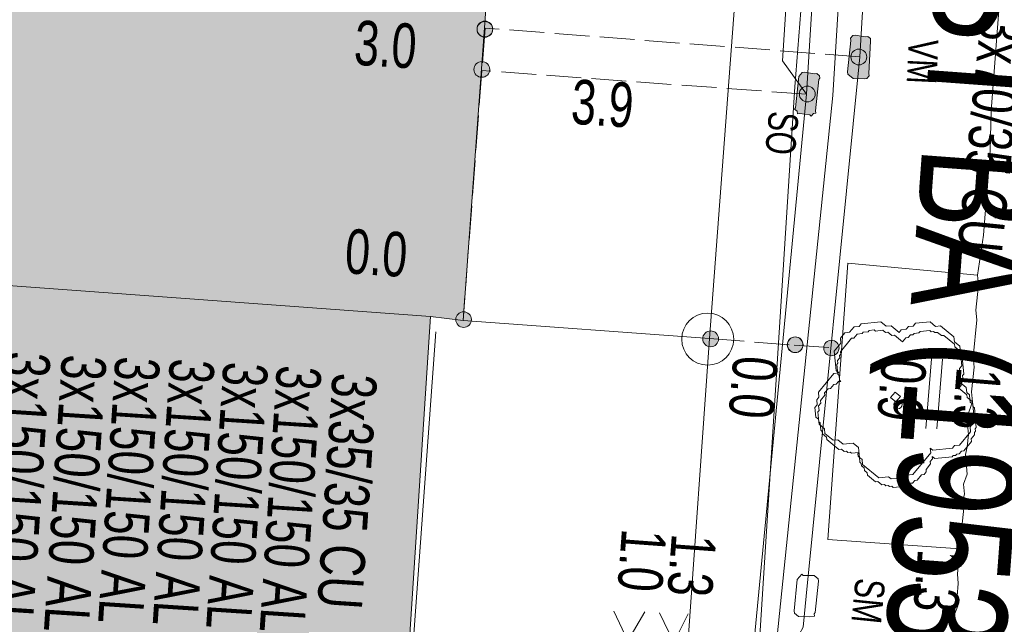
# Model space of a CAD drawing. Header units: metres. Extents: x -740 to 758, y -633 to 854.
# Tile 416 of 656: x -50.43 to -38.66, y -339.4 to -332.17. Entities that reach past the tile are written whole.
import ezdxf

# ---------------------------------------------------------------- set-up
doc = ezdxf.new("R2010")
doc.units = ezdxf.units.M
doc.header["$MEASUREMENT"] = 0
doc.linetypes.add('416_125', pattern=[0.5408, 0.416, -0.1248])
for name, color, linetype in [('Gas.LOVION', 7, 'Continuous'), ('Gis.LOVION', 7, 'Continuous'), ('Grundkarte.LOVION', 7, 'Continuous'), ('Strom.LOVION', 7, 'Continuous'), ('StromBemass.LOVION', 7, 'Continuous'), ('Telko.LOVION', 7, 'Continuous')]:
    doc.layers.add(name, color=color, linetype=linetype)
doc.styles.add('ERSTELLTER_STIL_1', font='arial.ttf')

msp = doc.modelspace()

# ---------------------------------------------------------------- hatches: boundary and pattern name
at = {"layer": 'Grundkarte.LOVION', "linetype": 'Continuous', "lineweight": 18}
for points in [[(-57.368, -330.017), (-58.939, -329.964), (-59.333, -334.701), (-57.964, -334.804), (-45.52, -335.715), (-45.131, -335.766), (-44.361, -325.198), (-44.148, -325.266), (-44.005, -322.799), (-44.154, -322.784), (-56.182, -321.891), (-58.415, -321.725), (-60.772, -322.104), (-61.129, -326.01), (-58.773, -326.223), (-57.164, -326.361)], [(-57.964, -334.804), (-59.168, -351.207), (-59.347, -353.914), (-48.31, -354.638), (-48.124, -352.314), (-48.087, -351.483), (-47.936, -349.4), (-47.776, -347.108), (-47.325, -340.532), (-45.838, -340.623), (-45.52, -335.715)]]:
    msp.add_hatch(color=9, dxfattribs=at).paths.add_polyline_path(points)
at = {"layer": 'Strom.LOVION', "linetype": 'Continuous', "lineweight": 13}
for points in [[(-40.493, -332.416), (-40.531, -332.789), (-40.528, -332.818), (-40.464, -332.871), (-40.33, -332.873), (-40.301, -332.87), (-40.275, -332.838), (-40.278, -332.809), (-40.256, -332.422), (-40.259, -332.393), (-40.291, -332.367), (-40.32, -332.37), (-40.44, -332.352), (-40.47, -332.355), (-40.496, -332.387)], [(-41.116, -332.846), (-41.154, -333.22), (-41.167, -333.236), (-41.135, -333.262), (-41.132, -333.291), (-41.103, -333.288), (-40.983, -333.306), (-40.967, -333.319), (-40.94, -333.287), (-40.911, -333.284), (-40.914, -333.255), (-40.876, -332.882), (-40.863, -332.866), (-40.866, -332.837), (-40.898, -332.81), (-40.927, -332.813), (-41.047, -332.795), (-41.077, -332.798)]]:
    msp.add_hatch(color=7, dxfattribs=at).paths.add_polyline_path(points)
at = {"layer": 'StromBemass.LOVION', "linetype": 'Continuous', "lineweight": 13}
for points in [[(-44.797, -332.338), (-44.79, -332.329), (-44.784, -332.318), (-44.78, -332.307), (-44.777, -332.296), (-44.775, -332.284), (-44.775, -332.272), (-44.777, -332.26), (-44.78, -332.249), (-44.784, -332.238), (-44.79, -332.228), (-44.797, -332.218), (-44.805, -332.209), (-44.814, -332.202), (-44.824, -332.196), (-44.835, -332.191), (-44.846, -332.187), (-44.858, -332.185), (-44.87, -332.184), (-44.882, -332.185), (-44.893, -332.187), (-44.904, -332.191), (-44.915, -332.196), (-44.925, -332.202), (-44.934, -332.21), (-44.942, -332.218), (-44.949, -332.228), (-44.955, -332.238), (-44.959, -332.249), (-44.962, -332.261), (-44.964, -332.273), (-44.964, -332.285), (-44.962, -332.296), (-44.959, -332.308), (-44.955, -332.319), (-44.949, -332.329), (-44.942, -332.339), (-44.934, -332.347), (-44.925, -332.355), (-44.915, -332.361), (-44.904, -332.366), (-44.893, -332.37), (-44.881, -332.372), (-44.869, -332.373), (-44.857, -332.372), (-44.846, -332.37), (-44.835, -332.366), (-44.824, -332.361), (-44.814, -332.354), (-44.805, -332.347)], [(-44.797, -332.343), (-44.79, -332.333), (-44.784, -332.323), (-44.78, -332.312), (-44.777, -332.301), (-44.776, -332.289), (-44.776, -332.277), (-44.777, -332.265), (-44.78, -332.254), (-44.785, -332.243), (-44.79, -332.233), (-44.797, -332.223), (-44.806, -332.214), (-44.815, -332.207), (-44.825, -332.201), (-44.835, -332.196), (-44.847, -332.192), (-44.858, -332.19), (-44.87, -332.189), (-44.882, -332.19), (-44.894, -332.192), (-44.905, -332.196), (-44.916, -332.201), (-44.925, -332.207), (-44.935, -332.215), (-44.943, -332.223), (-44.95, -332.233), (-44.955, -332.243), (-44.96, -332.254), (-44.962, -332.266), (-44.964, -332.278), (-44.964, -332.289), (-44.962, -332.301), (-44.959, -332.313), (-44.955, -332.324), (-44.949, -332.334), (-44.942, -332.344), (-44.934, -332.352), (-44.925, -332.36), (-44.915, -332.366), (-44.904, -332.371), (-44.893, -332.375), (-44.881, -332.377), (-44.87, -332.377), (-44.858, -332.377), (-44.846, -332.374), (-44.835, -332.371), (-44.824, -332.366), (-44.814, -332.359), (-44.805, -332.352)], [(-40.324, -332.673), (-40.317, -332.663), (-40.312, -332.653), (-40.307, -332.642), (-40.304, -332.631), (-40.303, -332.619), (-40.303, -332.607), (-40.304, -332.595), (-40.307, -332.584), (-40.312, -332.573), (-40.317, -332.562), (-40.324, -332.553), (-40.333, -332.544), (-40.342, -332.537), (-40.352, -332.53), (-40.363, -332.525), (-40.374, -332.522), (-40.385, -332.52), (-40.397, -332.519), (-40.409, -332.52), (-40.421, -332.522), (-40.432, -332.526), (-40.443, -332.531), (-40.453, -332.537), (-40.462, -332.545), (-40.47, -332.553), (-40.477, -332.563), (-40.482, -332.573), (-40.487, -332.584), (-40.49, -332.596), (-40.491, -332.608), (-40.491, -332.619), (-40.489, -332.631), (-40.486, -332.643), (-40.482, -332.654), (-40.476, -332.664), (-40.469, -332.673), (-40.461, -332.682), (-40.452, -332.69), (-40.442, -332.696), (-40.431, -332.701), (-40.42, -332.705), (-40.408, -332.707), (-40.397, -332.707), (-40.385, -332.707), (-40.373, -332.704), (-40.362, -332.701), (-40.351, -332.696), (-40.341, -332.689), (-40.332, -332.682)], [(-44.834, -332.822), (-44.827, -332.812), (-44.822, -332.802), (-44.817, -332.791), (-44.815, -332.78), (-44.813, -332.768), (-44.813, -332.756), (-44.815, -332.744), (-44.818, -332.733), (-44.822, -332.722), (-44.828, -332.711), (-44.835, -332.702), (-44.843, -332.693), (-44.852, -332.686), (-44.862, -332.679), (-44.873, -332.674), (-44.884, -332.671), (-44.896, -332.669), (-44.907, -332.668), (-44.919, -332.669), (-44.931, -332.671), (-44.942, -332.675), (-44.953, -332.68), (-44.963, -332.686), (-44.972, -332.694), (-44.98, -332.702), (-44.987, -332.712), (-44.993, -332.722), (-44.997, -332.733), (-45, -332.745), (-45.001, -332.757), (-45.001, -332.768), (-45, -332.78), (-44.997, -332.792), (-44.992, -332.803), (-44.987, -332.813), (-44.98, -332.822), (-44.971, -332.831), (-44.962, -332.839), (-44.952, -332.845), (-44.942, -332.85), (-44.93, -332.854), (-44.919, -332.856), (-44.907, -332.856), (-44.895, -332.856), (-44.883, -332.853), (-44.872, -332.85), (-44.862, -332.845), (-44.852, -332.838), (-44.842, -332.831)], [(-40.941, -333.116), (-40.934, -333.106), (-40.929, -333.096), (-40.924, -333.085), (-40.921, -333.073), (-40.92, -333.061), (-40.92, -333.049), (-40.921, -333.038), (-40.924, -333.026), (-40.929, -333.015), (-40.935, -333.005), (-40.942, -332.995), (-40.95, -332.986), (-40.959, -332.979), (-40.969, -332.973), (-40.98, -332.968), (-40.991, -332.964), (-41.003, -332.962), (-41.015, -332.961), (-41.027, -332.962), (-41.038, -332.964), (-41.05, -332.968), (-41.06, -332.973), (-41.07, -332.979), (-41.08, -332.987), (-41.088, -332.996), (-41.095, -333.005), (-41.1, -333.016), (-41.105, -333.027), (-41.108, -333.038), (-41.109, -333.05), (-41.109, -333.062), (-41.107, -333.074), (-41.104, -333.085), (-41.1, -333.096), (-41.094, -333.107), (-41.087, -333.116), (-41.079, -333.125), (-41.07, -333.133), (-41.06, -333.139), (-41.049, -333.144), (-41.038, -333.148), (-41.026, -333.15), (-41.014, -333.15), (-41.002, -333.15), (-40.991, -333.147), (-40.979, -333.144), (-40.969, -333.139), (-40.959, -333.132), (-40.949, -333.125)], [(-45.053, -335.812), (-45.046, -335.803), (-45.041, -335.793), (-45.036, -335.782), (-45.034, -335.77), (-45.032, -335.759), (-45.032, -335.747), (-45.034, -335.736), (-45.037, -335.724), (-45.041, -335.714), (-45.047, -335.703), (-45.054, -335.694), (-45.062, -335.685), (-45.071, -335.678), (-45.08, -335.672), (-45.091, -335.667), (-45.102, -335.663), (-45.114, -335.661), (-45.125, -335.66), (-45.137, -335.661), (-45.148, -335.663), (-45.159, -335.667), (-45.17, -335.672), (-45.18, -335.678), (-45.189, -335.686), (-45.197, -335.694), (-45.204, -335.704), (-45.209, -335.714), (-45.214, -335.725), (-45.216, -335.736), (-45.218, -335.748), (-45.218, -335.76), (-45.216, -335.771), (-45.213, -335.782), (-45.209, -335.793), (-45.203, -335.803), (-45.196, -335.813), (-45.188, -335.821), (-45.179, -335.829), (-45.17, -335.835), (-45.159, -335.84), (-45.148, -335.844), (-45.136, -335.846), (-45.125, -335.846), (-45.113, -335.846), (-45.102, -335.843), (-45.09, -335.84), (-45.08, -335.835), (-45.07, -335.828), (-45.061, -335.821)], [(-42.097, -336.043), (-42.09, -336.034), (-42.084, -336.023), (-42.08, -336.012), (-42.077, -336.001), (-42.076, -335.989), (-42.076, -335.977), (-42.077, -335.965), (-42.08, -335.954), (-42.085, -335.943), (-42.09, -335.932), (-42.097, -335.923), (-42.106, -335.914), (-42.115, -335.906), (-42.125, -335.9), (-42.136, -335.895), (-42.147, -335.891), (-42.159, -335.889), (-42.171, -335.888), (-42.183, -335.889), (-42.194, -335.891), (-42.206, -335.895), (-42.216, -335.9), (-42.226, -335.907), (-42.236, -335.914), (-42.244, -335.923), (-42.251, -335.933), (-42.256, -335.943), (-42.261, -335.954), (-42.264, -335.966), (-42.265, -335.978), (-42.265, -335.989), (-42.263, -336.001), (-42.26, -336.013), (-42.256, -336.024), (-42.25, -336.034), (-42.243, -336.044), (-42.235, -336.053), (-42.226, -336.06), (-42.216, -336.066), (-42.205, -336.072), (-42.194, -336.075), (-42.182, -336.077), (-42.17, -336.078), (-42.158, -336.077), (-42.146, -336.075), (-42.135, -336.071), (-42.124, -336.066), (-42.114, -336.06), (-42.105, -336.052)], [(-41.087, -336.115), (-41.08, -336.105), (-41.075, -336.095), (-41.07, -336.084), (-41.067, -336.072), (-41.066, -336.061), (-41.066, -336.049), (-41.068, -336.037), (-41.07, -336.026), (-41.075, -336.015), (-41.081, -336.005), (-41.088, -335.995), (-41.096, -335.986), (-41.105, -335.979), (-41.115, -335.973), (-41.125, -335.968), (-41.137, -335.964), (-41.148, -335.962), (-41.16, -335.961), (-41.172, -335.962), (-41.183, -335.964), (-41.194, -335.968), (-41.205, -335.973), (-41.215, -335.979), (-41.224, -335.987), (-41.232, -335.995), (-41.239, -336.005), (-41.245, -336.015), (-41.249, -336.026), (-41.252, -336.038), (-41.253, -336.049), (-41.253, -336.061), (-41.252, -336.073), (-41.249, -336.084), (-41.244, -336.095), (-41.239, -336.106), (-41.232, -336.115), (-41.224, -336.124), (-41.215, -336.131), (-41.205, -336.137), (-41.194, -336.142), (-41.183, -336.146), (-41.171, -336.148), (-41.159, -336.149), (-41.148, -336.148), (-41.136, -336.146), (-41.125, -336.142), (-41.114, -336.137), (-41.104, -336.131), (-41.095, -336.123)], [(-41.085, -336.113), (-41.078, -336.104), (-41.072, -336.094), (-41.068, -336.083), (-41.065, -336.071), (-41.064, -336.06), (-41.064, -336.048), (-41.065, -336.036), (-41.068, -336.025), (-41.073, -336.014), (-41.078, -336.004), (-41.085, -335.994), (-41.093, -335.986), (-41.102, -335.978), (-41.112, -335.972), (-41.123, -335.967), (-41.134, -335.963), (-41.146, -335.961), (-41.158, -335.96), (-41.169, -335.961), (-41.181, -335.963), (-41.192, -335.967), (-41.203, -335.972), (-41.213, -335.978), (-41.222, -335.986), (-41.23, -335.995), (-41.236, -336.004), (-41.242, -336.014), (-41.246, -336.025), (-41.249, -336.037), (-41.251, -336.048), (-41.251, -336.06), (-41.249, -336.072), (-41.246, -336.083), (-41.242, -336.094), (-41.236, -336.104), (-41.229, -336.114), (-41.221, -336.122), (-41.212, -336.13), (-41.202, -336.136), (-41.191, -336.141), (-41.18, -336.145), (-41.169, -336.147), (-41.157, -336.148), (-41.145, -336.147), (-41.134, -336.145), (-41.123, -336.141), (-41.112, -336.136), (-41.102, -336.13), (-41.093, -336.122)], [(-40.655, -336.151), (-40.648, -336.142), (-40.643, -336.131), (-40.638, -336.121), (-40.635, -336.109), (-40.634, -336.098), (-40.634, -336.087), (-40.636, -336.075), (-40.638, -336.064), (-40.643, -336.053), (-40.648, -336.043), (-40.655, -336.034), (-40.663, -336.025), (-40.672, -336.018), (-40.682, -336.012), (-40.692, -336.007), (-40.703, -336.004), (-40.715, -336.001), (-40.726, -336.001), (-40.738, -336.002), (-40.749, -336.004), (-40.76, -336.007), (-40.77, -336.012), (-40.78, -336.018), (-40.789, -336.026), (-40.797, -336.034), (-40.803, -336.044), (-40.809, -336.054), (-40.813, -336.064), (-40.816, -336.076), (-40.817, -336.087), (-40.817, -336.099), (-40.816, -336.11), (-40.813, -336.121), (-40.809, -336.132), (-40.803, -336.142), (-40.796, -336.151), (-40.788, -336.16), (-40.779, -336.167), (-40.77, -336.173), (-40.759, -336.178), (-40.748, -336.182), (-40.737, -336.184), (-40.725, -336.184), (-40.714, -336.184), (-40.703, -336.181), (-40.692, -336.178), (-40.681, -336.173), (-40.672, -336.167), (-40.663, -336.159)]]:
    msp.add_hatch(color=7, dxfattribs=at).paths.add_polyline_path(points)

# ---------------------------------------------------------------- linework, layer by layer
at = {"layer": 'Gis.LOVION', "color": 44, "linetype": 'Continuous', "lineweight": 18}
msp.add_lwpolyline([(-39.519, -337.39), (-39.516, -337.419), (-39.543, -337.451), (-39.54, -337.48), (-39.593, -337.545), (-39.59, -337.574), (-39.616, -337.606), (-39.646, -337.609), (-39.698, -337.673), (-39.728, -337.676), (-39.754, -337.708), (-39.783, -337.711), (-39.797, -337.727), (-39.855, -337.733), (-39.868, -337.749), (-39.986, -337.76), (-40.002, -337.747), (-40.031, -337.75), (-40.047, -337.737), (-40.076, -337.74), (-40.092, -337.727), (-40.122, -337.729), (-40.17, -337.69), (-40.199, -337.693), (-40.295, -337.613), (-40.298, -337.584), (-40.33, -337.558), (-40.333, -337.528), (-40.365, -337.502), (-40.368, -337.473), (-40.384, -337.46), (-40.39, -337.401), (-40.406, -337.388), (-40.409, -337.358), (-40.396, -337.342), (-40.484, -337.351), (-40.5, -337.338), (-40.529, -337.341), (-40.545, -337.327), (-40.574, -337.33), (-40.606, -337.304), (-40.636, -337.307), (-40.78, -337.188), (-40.783, -337.159), (-40.831, -337.119), (-40.834, -337.09), (-40.85, -337.077), (-40.859, -336.989), (-40.875, -336.975), (-40.887, -336.858), (-40.873, -336.842), (-40.879, -336.784), (-40.853, -336.752), (-40.855, -336.722), (-40.803, -336.658), (-40.806, -336.629), (-40.766, -336.581), (-40.737, -336.578), (-40.697, -336.53), (-40.668, -336.527), (-40.641, -336.495), (-40.612, -336.492), (-40.628, -336.478), (-40.634, -336.42), (-40.65, -336.407), (-40.661, -336.29), (-40.648, -336.274), (-40.651, -336.244), (-40.625, -336.212), (-40.627, -336.183), (-40.614, -336.167), (-40.617, -336.137), (-40.485, -335.977), (-40.456, -335.974), (-40.416, -335.926), (-40.358, -335.92), (-40.344, -335.904), (-40.286, -335.898), (-40.273, -335.882), (-40.214, -335.876), (-40.198, -335.89), (-40.11, -335.881), (-40.078, -335.907), (-40.049, -335.905), (-40.001, -335.944), (-39.971, -335.941), (-39.875, -336.021), (-39.835, -335.972), (-39.806, -335.969), (-39.78, -335.937), (-39.75, -335.934), (-39.737, -335.918), (-39.679, -335.913), (-39.665, -335.897), (-39.548, -335.885), (-39.532, -335.898), (-39.503, -335.896), (-39.487, -335.909), (-39.458, -335.906), (-39.409, -335.945), (-39.38, -335.943), (-39.251, -336.048), (-39.249, -336.078), (-39.2, -336.117), (-39.198, -336.146), (-39.181, -336.16), (-39.179, -336.189), (-39.163, -336.202), (-39.142, -336.407), (-39.156, -336.423), (-39.153, -336.452), (-39.166, -336.468), (-39.163, -336.498), (-39.176, -336.514), (-39.174, -336.543), (-39.2, -336.575), (-39.104, -336.654), (-39.101, -336.684), (-39.069, -336.71), (-39.066, -336.739), (-39.034, -336.766), (-39.031, -336.795), (-39.015, -336.808), (-39.006, -336.896), (-38.99, -336.909), (-38.987, -336.939), (-39, -336.955), (-38.992, -337.043), (-39.005, -337.059), (-39.002, -337.088), (-39.015, -337.104), (-39.012, -337.133), (-39.052, -337.181), (-39.049, -337.211), (-39.142, -337.323), (-39.171, -337.326), (-39.197, -337.358), (-39.227, -337.361), (-39.24, -337.377), (-39.269, -337.38), (-39.282, -337.396), (-39.487, -337.416)], close=True, dxfattribs=at)
msp.add_lwpolyline([(-45.458, -335.901), (-45.791, -340.5), (-47.281, -340.38), (-48.347, -354.715), (-59.333, -353.898)], dxfattribs=at)
msp.add_circle((-39.93, -336.77), 0.0502, dxfattribs=at)
at = {"layer": 'Grundkarte.LOVION', "color": 8, "linetype": 'Continuous', "lineweight": 18}
for points in [[(-47.04, -403.606), (-45.615, -383.723), (-44.433, -367.086), (-43.35, -352.468), (-42.184, -335.98), (-41.207, -322.998), (-40.023, -307.602), (-39.045, -295.537), (-20.542, -314.89), (-21.336, -325.814), (-22.255, -338.79), (-24.507, -370.162), (-25.902, -389.155), (-27.002, -405.105)], [(-47.04, -403.606), (-45.615, -383.723), (-44.433, -367.086), (-43.35, -352.468), (-42.184, -335.98), (-41.207, -322.998), (-40.023, -307.602), (-39.045, -295.537), (-20.542, -314.89), (-21.336, -325.814), (-22.255, -338.79), (-24.507, -370.162), (-25.902, -389.155), (-27.002, -405.105)], [(-39.19, -338.495), (-39.169, -338.405), (-39.18, -338.288), (-39.16, -338.197), (-39.145, -338.048), (-39.156, -337.931), (-39.135, -337.84), (-39.147, -337.723), (-39.1, -337.6), (-39.123, -337.366), (-39.102, -337.275), (-39.087, -337.126), (-39.098, -337.009), (-39.083, -336.859), (-39.036, -336.737), (-39.048, -336.619), (-39.018, -336.321), (-39.029, -336.204), (-38.984, -335.756), (-38.996, -335.639), (-38.966, -335.341), (-38.977, -335.223), (-38.906, -334.744), (-38.828, -333.731), (-38.815, -333.257), (-38.698, -331.738)], [(-62.345, -334.434), (-59.333, -334.701), (-57.964, -334.804), (-45.52, -335.715), (-45.131, -335.766), (-42.184, -335.98), (-43.35, -352.468), (-45.779, -354.834), (-48.31, -354.638), (-59.347, -353.914), (-64.319, -353.543)], [(-39.694, -345.727), (-39.661, -345.162), (-39.595, -344.624), (-39.395, -341.235), (-39.335, -340.638), (-39.301, -340.073), (-39.281, -339.982), (-39.266, -339.833), (-39.277, -339.716), (-39.247, -339.417), (-39.259, -339.3), (-39.212, -339.177), (-39.223, -339.06), (-39.208, -338.911), (-39.219, -338.794), (-39.19, -338.495)]]:
    msp.add_lwpolyline(points, dxfattribs=at)
for points in [[(-44.005, -322.799), (-41.207, -322.998), (-42.184, -335.98), (-45.131, -335.766), (-45.52, -335.715), (-57.964, -334.804), (-59.333, -334.701), (-62.345, -334.434), (-65.617, -334.222), (-72.555, -333.689), (-74.303, -310.067), (-70.369, -309.801), (-69.341, -309.73), (-68.402, -323.263), (-60.772, -322.104), (-58.415, -321.725), (-56.182, -321.891), (-44.154, -322.784)], [(-57.368, -330.017), (-57.164, -326.361), (-58.773, -326.223), (-61.129, -326.01), (-60.772, -322.104), (-58.415, -321.725), (-56.182, -321.891), (-44.154, -322.784), (-44.005, -322.799), (-44.148, -325.266), (-44.361, -325.198), (-45.131, -335.766), (-45.52, -335.715), (-57.964, -334.804), (-59.333, -334.701), (-58.939, -329.964)], [(-57.964, -334.804), (-45.52, -335.715), (-45.838, -340.623), (-47.325, -340.532), (-47.776, -347.108), (-47.936, -349.4), (-48.087, -351.483), (-48.124, -352.314), (-48.31, -354.638), (-59.347, -353.914), (-59.168, -351.207)]]:
    msp.add_lwpolyline(points, close=True, dxfattribs=at)
at = {"layer": 'Grundkarte.LOVION', "color": 253, "linetype": 'Continuous', "lineweight": 18}
msp.add_lwpolyline([(-68.402, -323.263), (-60.772, -322.104), (-58.415, -321.725), (-56.182, -321.891), (-44.154, -322.784), (-44.005, -322.799), (-41.207, -322.998), (-42.184, -335.98), (-43.35, -352.468), (-45.779, -354.834), (-48.31, -354.638), (-59.347, -353.914), (-64.319, -353.543)], dxfattribs=at)
msp.add_lwpolyline([(-39.19, -338.495), (-40.767, -338.384), (-40.528, -335.08), (-38.977, -335.223), (-38.966, -335.341), (-38.996, -335.639), (-38.984, -335.756), (-39.029, -336.204), (-39.018, -336.321), (-39.048, -336.619), (-39.036, -336.737), (-39.083, -336.859), (-39.098, -337.009), (-39.087, -337.126), (-39.102, -337.275), (-39.123, -337.366), (-39.1, -337.6), (-39.147, -337.723), (-39.135, -337.84), (-39.156, -337.931), (-39.145, -338.048), (-39.16, -338.197), (-39.18, -338.288), (-39.169, -338.405)], close=True, dxfattribs=at)
at = {"layer": 'Grundkarte.LOVION', "color": 9, "linetype": 'Continuous', "lineweight": 18}
for points in [[(-39.544, -337.289), (-39.538, -337.347), (-39.75, -337.604), (-39.867, -337.616), (-39.893, -337.648), (-40.01, -337.659), (-40.042, -337.633), (-40.159, -337.644), (-40.352, -337.486), (-40.358, -337.427), (-40.39, -337.401), (-40.402, -337.284), (-40.466, -337.231), (-40.583, -337.242), (-40.647, -337.19), (-40.706, -337.195), (-40.802, -337.116), (-40.808, -337.058), (-40.872, -337.005), (-40.878, -336.946), (-40.91, -336.92), (-40.922, -336.803), (-40.895, -336.771), (-40.901, -336.712), (-40.874, -336.68), (-40.88, -336.621), (-40.695, -336.396), (-40.637, -336.391), (-40.669, -336.364), (-40.692, -336.13), (-40.612, -336.034), (-40.618, -335.975), (-40.565, -335.911), (-40.507, -335.905), (-40.454, -335.841), (-40.395, -335.835), (-40.369, -335.803), (-40.135, -335.78), (-40.071, -335.833), (-40.012, -335.827), (-39.916, -335.906), (-39.889, -335.874), (-39.831, -335.868), (-39.804, -335.836), (-39.746, -335.831), (-39.719, -335.798), (-39.544, -335.781), (-39.479, -335.834), (-39.421, -335.828), (-39.26, -335.96), (-39.254, -336.019), (-39.19, -336.072), (-39.167, -336.306), (-39.194, -336.338), (-39.188, -336.397), (-39.214, -336.429), (-39.209, -336.487), (-39.112, -336.567), (-39.106, -336.625), (-39.074, -336.652), (-39.069, -336.71), (-39.036, -336.737), (-39.013, -336.971), (-39.066, -337.035), (-39.061, -337.094), (-39.193, -337.254), (-39.251, -337.26), (-39.278, -337.292), (-39.512, -337.315)], [(-39.926, -336.705), (-39.953, -336.738), (-40.017, -336.685), (-39.99, -336.653), (-39.964, -336.62), (-39.9, -336.673)]]:
    msp.add_lwpolyline(points, close=True, dxfattribs=at)
msp.add_circle((-42.205, -335.987), 0.311, dxfattribs=at)
at = {"layer": 'Strom.LOVION', "color": 1, "linetype": 'Continuous', "lineweight": 18}
msp.add_lwpolyline([(-44.069, -376.863), (-43.662, -371.193), (-41.592, -350.198), (-41.09, -341.725), (-41.512, -340.895), (-40.71, -333.073), (-40.151, -323.974), (-40.071, -322.828), (-39.588, -322.175), (-39.965, -321.192), (-38.949, -307.704), (-37.713, -293.293), (-36.779, -278.202)], dxfattribs=at)
at = {"layer": 'Strom.LOVION', "color": 150, "linetype": 'Continuous', "lineweight": 18}
for points in [[(-43.879, -342.826), (-41.974, -342.965), (-41.022, -333.059), (-40.53, -325.09), (-40.451, -324.077), (-40.37, -322.798), (-39.887, -322.145), (-40.247, -321.176), (-39.961, -317.157), (-39.931, -316.859), (-39.663, -313.094), (-39.261, -307.69)], [(-41.022, -333.059), (-41.312, -332.659), (-41.247, -331.662), (-41.041, -331.347), (-40.743, -331.376), (-40.331, -331.661), (-40.385, -332.612), (-41.026, -339.059), (-41.063, -339.432), (-41.503, -340.229), (-42.255, -340.849)]]:
    msp.add_lwpolyline(points, dxfattribs=at)
at = {"layer": 'Strom.LOVION', "color": 7, "linetype": 'Continuous', "lineweight": 13}
for points in [[(-40.493, -332.416), (-40.496, -332.387), (-40.47, -332.355), (-40.44, -332.352), (-40.32, -332.37), (-40.291, -332.367), (-40.259, -332.393), (-40.256, -332.422), (-40.278, -332.809), (-40.275, -332.838), (-40.301, -332.87), (-40.33, -332.873), (-40.464, -332.871), (-40.528, -332.818), (-40.531, -332.789)], [(-41.116, -332.846), (-41.077, -332.798), (-41.047, -332.795), (-40.927, -332.813), (-40.898, -332.81), (-40.866, -332.837), (-40.863, -332.866), (-40.876, -332.882), (-40.914, -333.255), (-40.911, -333.284), (-40.94, -333.287), (-40.967, -333.319), (-40.983, -333.306), (-41.103, -333.288), (-41.132, -333.291), (-41.135, -333.262), (-41.167, -333.236), (-41.154, -333.22)], [(-41.134, -338.863), (-41.081, -338.799), (-41.065, -338.812), (-40.932, -338.813), (-40.884, -338.853), (-40.881, -338.882), (-40.918, -339.255), (-40.931, -339.272), (-40.928, -339.301), (-40.987, -339.307), (-41.12, -339.305), (-41.168, -339.265), (-41.171, -339.236)]]:
    msp.add_lwpolyline(points, close=True, dxfattribs=at)
at = {"layer": 'StromBemass.LOVION', "color": 7, "linetype": '416_125', "lineweight": 13}
for points in [[(-40.385, -332.612), (-44.867, -332.267), (-44.906, -332.774)], [(-41.022, -333.059), (-44.906, -332.774), (-45.131, -335.766)], [(-42.184, -335.98), (-41.172, -336.059), (-40.74, -336.09)]]:
    msp.add_lwpolyline(points, dxfattribs=at)
at = {"layer": 'StromBemass.LOVION', "color": 7, "linetype": 'Continuous', "lineweight": 13}
for points in [[(-39.53, -336.223), (-39.596, -337.057)], [(-39.397, -336.225), (-39.463, -337.059)], [(-42.958, -339.248), (-43.161, -339.593), (-43.328, -339.24)], [(-42.439, -339.271), (-42.612, -339.613), (-42.78, -339.26)]]:
    msp.add_lwpolyline(points, dxfattribs=at)
for centre, radius in [((-44.87, -332.278), 0.0943), ((-44.87, -332.283), 0.0942), ((-40.397, -332.613), 0.0942), ((-44.907, -332.762), 0.0942), ((-41.014, -333.056), 0.0947), ((-45.125, -335.753), 0.093), ((-42.17, -335.983), 0.0949), ((-41.16, -336.055), 0.0938), ((-41.157, -336.054), 0.0936), ((-40.726, -336.093), 0.0918)]:
    msp.add_circle(centre, radius, dxfattribs=at)
at = {"layer": 'Telko.LOVION', "color": 1, "linetype": 'Continuous', "lineweight": 18}
msp.add_lwpolyline([(-33.163, -253.066), (-35.038, -258.525), (-36.015, -262.891), (-36.475, -271.641), (-38.396, -298.547), (-41.163, -332.969), (-42.954, -361.06), (-44.883, -390.598), (-47.272, -421.939), (-49.591, -445.987), (-49.571, -446.488), (-49.611, -446.994), (-49.755, -457.456), (-51.059, -463.924), (-54.912, -477.261), (-55.736, -480.326), (-57.676, -485.57), (-63.407, -497.391), (-63.42, -497.407)], dxfattribs=at)

# ---------------------------------------------------------------- texts
at = {"layer": 'Gas.LOVION', "color": 1, "linetype": 'Continuous', "lineweight": 18, "insert": (-39.454, -325.38), "char_height": 1.42278, "attachment_point": 7, "rotation": 265.777, "style": 'ERSTELLTER_STIL_1'}
msp.add_mtext('{\\A1;\\W0.72073x;300 HD1 ST BA (1953)}', dxfattribs=at)
at = {"layer": 'Strom.LOVION', "color": 150, "linetype": 'Continuous', "lineweight": 18, "attachment_point": 7, "style": 'ERSTELLTER_STIL_1'}
for s, insert, char_height, rotation in [('{\\A1;\\W0.71558x;3x70/35 CU}', (-38.943, -332.108), 0.53354, 264.2441), ('{\\A1;\\W0.72202x;3x150/150 AL}', (-50.604, -336.123), 0.53355, 266.2443), ('{\\A1;\\W0.72202x;3x150/150 AL}', (-49.935, -336.161), 0.53355, 266.2443), ('{\\A1;\\W0.69469x;3x150/150 AL }', (-49.295, -336.184), 0.53355, 266.2471), ('{\\A1;\\W0.69469x;3x150/150 AL }', (-48.642, -336.209), 0.53355, 266.2443), ('{\\A1;\\W0.69469x;3x150/150 AL }', (-48.003, -336.249), 0.53355, 266.2471), ('{\\A1;\\W0.69469x;3x150/150 AL }', (-47.363, -336.29), 0.53355, 266.2443)]:
    msp.add_mtext(s, dxfattribs=dict(at, insert=insert, char_height=char_height, rotation=rotation))
at = {"layer": 'Strom.LOVION', "color": 7, "linetype": 'Continuous', "lineweight": 13, "attachment_point": 7, "style": 'ERSTELLTER_STIL_1'}
for s, insert, char_height, rotation in [('{\\A1;\\W0.71563x;VM}', (-39.8, -332.394), 0.3557, 267.2439), ('{\\A1;\\W0.71558x;SO}', (-41.473, -333.251), 0.35568, 264.2454), ('{\\A1;\\W0.71562x;SM}', (-40.439, -338.835), 0.35568, 264.2454)]:
    msp.add_mtext(s, dxfattribs=dict(at, insert=insert, char_height=char_height, rotation=rotation))
at = {"layer": 'Strom.LOVION', "color": 5, "linetype": 'Continuous', "lineweight": 18, "insert": (-46.698, -336.382), "char_height": 0.53352, "attachment_point": 7, "rotation": 266.2469, "style": 'ERSTELLTER_STIL_1'}
msp.add_mtext('{\\A1;\\W0.71561x;3x35/35 CU}', dxfattribs=at)
at = {"layer": 'StromBemass.LOVION', "color": 7, "linetype": 'Continuous', "lineweight": 13, "attachment_point": 7, "style": 'ERSTELLTER_STIL_1'}
for s, insert, char_height, rotation in [('{\\A1;\\W0.71559x;3.0}', (-46.446, -332.712), 0.53355, 356.2443), ('{\\A1;\\W0.71556x;3.9}', (-43.851, -333.418), 0.53355, 356.2443), ('{\\A1;\\W0.71563x;0.0}', (-46.557, -335.205), 0.53352, 356.2441), ('{\\A1;\\W0.71556x;0.0}', (-41.902, -336.172), 0.53354, 265.2463), ('{\\A1;\\W0.71559x;0.9}', (-40.125, -336.204), 0.53354, 265.2435), ('{\\A1;\\W0.71559x;1.3}', (-39.231, -336.312), 0.53354, 265.2463), ('{\\A1;\\W0.71559x;1.0}', (-43.237, -338.245), 0.53353, 265.7397), ('{\\A1;\\W0.71559x;1.3}', (-42.64, -338.304), 0.53356, 265.7399), ('{\\A1;\\W0.71556x;1.3}', (-39.696, -338.489), 0.53356, 265.7399)]:
    msp.add_mtext(s, dxfattribs=dict(at, insert=insert, char_height=char_height, rotation=rotation))

doc.saveas('drawing.dxf')
